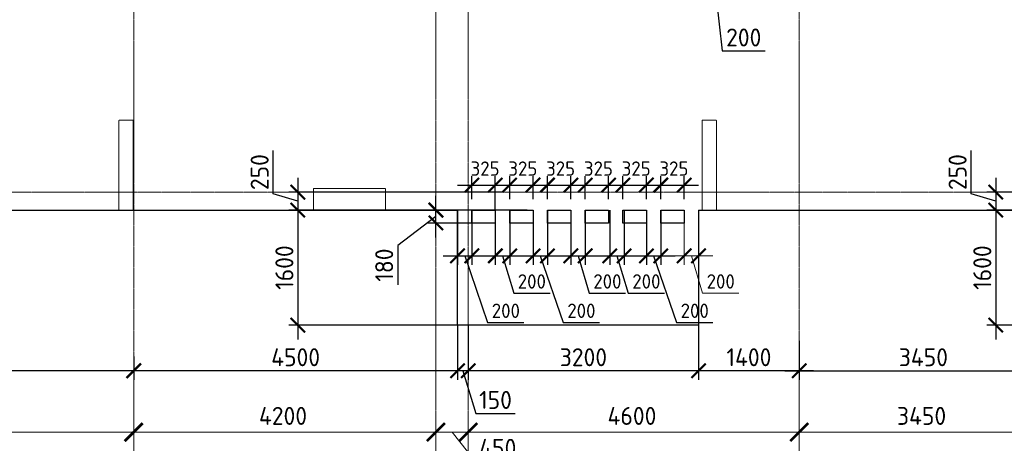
# Model space of a CAD drawing. Header units: millimetres. Extents: x -42044588 to 856694, y -806701 to 941911.
# Tile 801 of 1056: x -193930 to -180245, y -189628 to -183734. Entities that reach past the tile are written whole.
import ezdxf

# ---------------------------------------------------------------- set-up
doc = ezdxf.new("R2010")
doc.units = ezdxf.units.MM
for name, pattern in [('______5', [1100, 800, -100, 100, -100]), ('DASHED', [7, 5, -2, 0]), ('осевая', [50.8, 31.75, -6.35, 6.35, -6.35])]:
    doc.linetypes.add(name, pattern=pattern)
doc.layers.add('Колонна_ бетон', color=7, linetype='Continuous', lineweight=50, true_color=0xb4b496)
for name, color, linetype, lineweight in [('Оси', 40, '______5', 18), ('Перекрытие ж_бетон', 1, 'Continuous', 30), ('РАЗМЕРЫ', 1, 'Continuous', 9)]:
    doc.layers.add(name, color=color, linetype=linetype, lineweight=lineweight)
doc.styles.add('GOST-2.304_Type-B', font='GOST_Common.ttf')
doc.dimstyles.new('СПДС', dxfattribs={"dimscale": 100, "dimtxt": 2.5, "dimasz": 2, "dimexe": 1.25, "dimexo": 0, "dimtad": 1, "dimdec": 0, "dimrnd": 5, "dimtxsty": 'GOST-2.304_Type-B', "dimblk": 'ARCHTICK', "dimcen": 2.5, "dimdle": 2, "dimclrd": 1, "dimclre": 1, "dimclrt": 1, "dimadec": 0, "dimazin": 2, "dimtfac": 0.75, "dimtdec": 0, "dimtmove": 1, "dimatfit": 3, "dimfxl": 0, "dimtolj": 1, "dimarcsym": 0})

# ---------------------------------------------------------------- blocks, each defined once
blk = doc.blocks.new('_ArchTick')
at = {"color": 0, "linetype": 'ByBlock', "const_width": 0.15}
blk.add_lwpolyline([(-0.5, -0.5), (0.5, 0.5)], dxfattribs=at)
blk = doc.blocks.new('*D6717')
at = {"color": 1, "lineweight": -2, "transparency": 16777216}
for p, q in [((-85705, -346039), (-85705, -345914)), ((-81605, -346039), (-81605, -345914)), ((-85905, -346039), (-81405, -346039))]:
    blk.add_line(p, q, dxfattribs=at)
at = {"layer": 'DEFPOINTS', "color": 0, "transparency": 16777216}
for p in [(-85705, -346039), (-81605, -346039), (-81605, -346039)]:
    blk.add_point(p, dxfattribs=at)
at = {"color": 1, "lineweight": -2, "transparency": 16777216, "xscale": 250, "yscale": 250, "zscale": 250, "rotation": 180}
blk.add_blockref('_ArchTick', (-85705, -346039), dxfattribs=at)
at = {"color": 1, "lineweight": -2, "transparency": 16777216, "xscale": 250, "yscale": 250, "zscale": 250}
blk.add_blockref('_ArchTick', (-81605, -346039), dxfattribs=at)
at = {"color": 1, "transparency": 16777216, "insert": (-83680, -345814), "char_height": 250, "width": 83333.33, "attachment_point": 5, "style": 'GOST-2.304_Type-B'}
blk.add_mtext('\\A1;4100', dxfattribs=at)
blk = doc.blocks.new('*D6718')
at = {"color": 1, "lineweight": -2, "transparency": 16777216}
for p, q in [((-81605, -346039), (-81605, -345914)), ((-77405, -346039), (-77405, -345914)), ((-81805, -346039), (-77205, -346039))]:
    blk.add_line(p, q, dxfattribs=at)
at = {"layer": 'DEFPOINTS', "color": 0, "transparency": 16777216}
for p in [(-81605, -346039), (-77405, -346039), (-77405, -346039)]:
    blk.add_point(p, dxfattribs=at)
at = {"color": 1, "lineweight": -2, "transparency": 16777216, "xscale": 250, "yscale": 250, "zscale": 250, "rotation": 180}
blk.add_blockref('_ArchTick', (-81605, -346039), dxfattribs=at)
at = {"color": 1, "lineweight": -2, "transparency": 16777216, "xscale": 250, "yscale": 250, "zscale": 250}
blk.add_blockref('_ArchTick', (-77405, -346039), dxfattribs=at)
at = {"color": 1, "transparency": 16777216, "insert": (-79530, -345814), "char_height": 250, "width": 83333.33, "attachment_point": 5, "style": 'GOST-2.304_Type-B'}
blk.add_mtext('\\A1;4200', dxfattribs=at)
blk = doc.blocks.new('*D6719')
at = {"color": 1, "lineweight": -2, "transparency": 16777216}
for p, q in [((-76955, -346039), (-76955, -345914)), ((-72355, -346039), (-72355, -345914)), ((-77155, -346039), (-72155, -346039))]:
    blk.add_line(p, q, dxfattribs=at)
at = {"layer": 'DEFPOINTS', "color": 0, "transparency": 16777216}
for p in [(-76955, -346039), (-72355, -346039), (-72355, -346039)]:
    blk.add_point(p, dxfattribs=at)
at = {"color": 1, "lineweight": -2, "transparency": 16777216, "xscale": 250, "yscale": 250, "zscale": 250, "rotation": 180}
blk.add_blockref('_ArchTick', (-76955, -346039), dxfattribs=at)
at = {"color": 1, "lineweight": -2, "transparency": 16777216, "xscale": 250, "yscale": 250, "zscale": 250}
blk.add_blockref('_ArchTick', (-72355, -346039), dxfattribs=at)
at = {"color": 1, "transparency": 16777216, "insert": (-74680, -345814), "char_height": 250, "width": 83333.33, "attachment_point": 5, "style": 'GOST-2.304_Type-B'}
blk.add_mtext('\\A1;4600', dxfattribs=at)
blk = doc.blocks.new('*D6720')
at = {"color": 1, "lineweight": -2, "transparency": 16777216}
for p, q in [((-72355, -346039), (-72355, -345914)), ((-68905, -346039), (-68905, -345914)), ((-72555, -346039), (-68705, -346039))]:
    blk.add_line(p, q, dxfattribs=at)
at = {"layer": 'DEFPOINTS', "color": 0, "transparency": 16777216}
for p in [(-72355, -346039), (-68905, -346039), (-68905, -346039)]:
    blk.add_point(p, dxfattribs=at)
at = {"color": 1, "lineweight": -2, "transparency": 16777216, "xscale": 250, "yscale": 250, "zscale": 250, "rotation": 180}
blk.add_blockref('_ArchTick', (-72355, -346039), dxfattribs=at)
at = {"color": 1, "lineweight": -2, "transparency": 16777216, "xscale": 250, "yscale": 250, "zscale": 250}
blk.add_blockref('_ArchTick', (-68905, -346039), dxfattribs=at)
at = {"color": 1, "transparency": 16777216, "insert": (-70655, -345814), "char_height": 250, "width": 83333.33, "attachment_point": 5, "style": 'GOST-2.304_Type-B'}
blk.add_mtext('\\A1;3450', dxfattribs=at)
blk = doc.blocks.new('*D6729')
at = {"color": 1, "lineweight": -2, "transparency": 16777216}
for p, q in [((-77405, -345914), (-77405, -346164)), ((-76755, -346039), (-77605, -346039)), ((-77180, -346039), (-76858, -346445)), ((-76955, -345976), (-76955, -346164)), ((-76858, -346445), (-76233, -346445))]:
    blk.add_line(p, q, dxfattribs=at)
at = {"layer": 'DEFPOINTS', "color": 0, "transparency": 16777216}
for p in [(-77405, -345914), (-77405, -346039), (-76955, -345976)]:
    blk.add_point(p, dxfattribs=at)
at = {"color": 1, "lineweight": -2, "transparency": 16777216, "xscale": 250, "yscale": 250, "zscale": 250, "rotation": 180}
blk.add_blockref('_ArchTick', (-77405, -346039), dxfattribs=at)
at = {"color": 1, "lineweight": -2, "transparency": 16777216, "xscale": 250, "yscale": 250, "zscale": 250}
blk.add_blockref('_ArchTick', (-76955, -346039), dxfattribs=at)
at = {"color": 1, "transparency": 16777216, "insert": (-76545, -346258), "char_height": 250, "attachment_point": 5, "style": 'GOST-2.304_Type-B'}
blk.add_mtext('\\A1;450', dxfattribs=at)
blk = doc.blocks.new('подложка стн 1-го этажа')
at = {"layer": 'Колонна_ бетон', "color": 252, "linetype": 'DASHED', "lineweight": 0, "ltscale": 0.5, "true_color": 0x939598, "transparency": 33554687}
for p, q in [((11936, 10712, -760), (11936, 10712, -760)), ((11936, 9462, -760), (11936, 10712, -760)), ((11936, 10712, -760), (12136, 10712, -760)), ((12136, 10712, -760), (12136, 10712, -760)), ((12136, 9462, -760), (12136, 10712, -760)), ((20044, 10712, -200), (20044, 9462, -200)), ((20244, 10712, -200), (20044, 10712, -200)), ((20244, 9462, -200), (20244, 10712, -200)), ((14644, 9762, -200), (14644, 9462, -200)), ((14644, 9762, -200), (15644, 9762, -200)), ((15644, 9762, -200), (15644, 9462, -200)), ((11936, 9462, -760), (11936, 9462, -760)), ((11936, 9462, -760), (12136, 9462, -760)), ((12136, 9462, -760), (12136, 9462, -760)), ((15644, 9462, -200), (14644, 9462, -200)), ((20244, 9462, -200), (20044, 9462, -200))]:
    blk.add_line(p, q, dxfattribs=at)
blk = doc.blocks.new('*D579')
at = {"layer": 'DEFPOINTS', "color": 0, "transparency": 16777216}
for p in [(-177526, -186133), (-180364, -186383), (-177544, -186383)]:
    blk.add_point(p, dxfattribs=at)
at = {"layer": 'РАЗМЕРЫ', "color": 1, "lineweight": -2, "transparency": 16777216}
for p, q in [((-180708, -186155), (-180708, -185555)), ((-180364, -185933), (-180364, -186583)), ((-180364, -186258), (-180708, -186155)), ((-177526, -186133), (-180489, -186133)), ((-177544, -186383), (-180489, -186383))]:
    blk.add_line(p, q, dxfattribs=at)
at = {"layer": 'РАЗМЕРЫ', "color": 1, "lineweight": -2, "transparency": 16777216, "xscale": 200, "yscale": 200, "zscale": 200}
for p, rotation in [((-180364, -186133), 90), ((-180364, -186383), 270)]:
    blk.add_blockref('_ArchTick', p, dxfattribs=dict(at, rotation=rotation))
at = {"layer": 'РАЗМЕРЫ', "color": 1, "lineweight": 0, "transparency": 16777216, "insert": (-180895, -185855), "char_height": 250, "attachment_point": 5, "rotation": 90, "style": 'GOST-2.304_Type-B'}
blk.add_mtext('\\A1;250', dxfattribs=at)
blk = doc.blocks.new('*D580')
at = {"layer": 'DEFPOINTS', "color": 0, "transparency": 16777216}
for p in [(-177177, -186383), (-180364, -187983), (-177346, -187983)]:
    blk.add_point(p, dxfattribs=at)
at = {"layer": 'РАЗМЕРЫ', "color": 1, "lineweight": -2, "transparency": 16777216}
for p, q in [((-180364, -186183), (-180364, -188183)), ((-177177, -186383), (-180489, -186383)), ((-177346, -187983), (-180489, -187983))]:
    blk.add_line(p, q, dxfattribs=at)
at = {"layer": 'РАЗМЕРЫ', "color": 1, "lineweight": -2, "transparency": 16777216, "xscale": 200, "yscale": 200, "zscale": 200}
for p, rotation in [((-180364, -186383), 90), ((-180364, -187983), 270)]:
    blk.add_blockref('_ArchTick', p, dxfattribs=dict(at, rotation=rotation))
at = {"layer": 'РАЗМЕРЫ', "color": 1, "lineweight": 0, "transparency": 16777216, "insert": (-180551, -187183), "char_height": 250, "attachment_point": 5, "rotation": 90, "style": 'GOST-2.304_Type-B'}
blk.add_mtext('\\A1;1600', dxfattribs=at)
blk = doc.blocks.new('*D633')
at = {"layer": 'DEFPOINTS', "color": 0, "transparency": 16777216}
for p in [(-187226, -186133), (-190064, -186383), (-187244, -186383)]:
    blk.add_point(p, dxfattribs=at)
at = {"layer": 'РАЗМЕРЫ', "color": 1, "lineweight": -2, "transparency": 16777216}
for p, q in [((-190408, -186155), (-190408, -185555)), ((-190064, -185933), (-190064, -186583)), ((-190064, -186258), (-190408, -186155)), ((-187226, -186133), (-190189, -186133)), ((-187244, -186383), (-190189, -186383))]:
    blk.add_line(p, q, dxfattribs=at)
at = {"layer": 'РАЗМЕРЫ', "color": 1, "lineweight": -2, "transparency": 16777216, "xscale": 200, "yscale": 200, "zscale": 200}
for p, rotation in [((-190064, -186133), 90), ((-190064, -186383), 270)]:
    blk.add_blockref('_ArchTick', p, dxfattribs=dict(at, rotation=rotation))
at = {"layer": 'РАЗМЕРЫ', "color": 1, "lineweight": 0, "transparency": 16777216, "insert": (-190595, -185855), "char_height": 250, "attachment_point": 5, "rotation": 90, "style": 'GOST-2.304_Type-B'}
blk.add_mtext('\\A1;250', dxfattribs=at)
blk = doc.blocks.new('*D634')
at = {"layer": 'DEFPOINTS', "color": 0, "transparency": 16777216}
for p in [(-186877, -186383), (-190064, -187983), (-187046, -187983)]:
    blk.add_point(p, dxfattribs=at)
at = {"layer": 'РАЗМЕРЫ', "color": 1, "lineweight": -2, "transparency": 16777216}
for p, q in [((-190064, -186183), (-190064, -188183)), ((-186877, -186383), (-190189, -186383)), ((-187046, -187983), (-190189, -187983))]:
    blk.add_line(p, q, dxfattribs=at)
at = {"layer": 'РАЗМЕРЫ', "color": 1, "lineweight": -2, "transparency": 16777216, "xscale": 200, "yscale": 200, "zscale": 200}
for p, rotation in [((-190064, -186383), 90), ((-190064, -187983), 270)]:
    blk.add_blockref('_ArchTick', p, dxfattribs=dict(at, rotation=rotation))
at = {"layer": 'РАЗМЕРЫ', "color": 1, "lineweight": 0, "transparency": 16777216, "insert": (-190251, -187183), "char_height": 250, "attachment_point": 5, "rotation": 90, "style": 'GOST-2.304_Type-B'}
blk.add_mtext('\\A1;1600', dxfattribs=at)
blk = doc.blocks.new('*D635')
at = {"layer": 'DEFPOINTS', "color": 0, "transparency": 16777216}
for p in [(-188145, -186383), (-187450, -186383, 0), (-187450, -186563, 0)]:
    blk.add_point(p, dxfattribs=at)
at = {"layer": 'РАЗМЕРЫ', "color": 1, "lineweight": -2, "transparency": 16777216}
for p, q in [((-188145, -186763), (-188145, -186183)), ((-187450, -186383), (-188270, -186383)), ((-188145, -186473), (-188676, -186874)), ((-187450, -186563), (-188270, -186563)), ((-188676, -186874), (-188676, -187424))]:
    blk.add_line(p, q, dxfattribs=at)
at = {"layer": 'РАЗМЕРЫ', "color": 1, "lineweight": -2, "transparency": 16777216, "xscale": 200, "yscale": 200, "zscale": 200}
for p, rotation in [((-188145, -186383), 90), ((-188145, -186563), 270)]:
    blk.add_blockref('_ArchTick', p, dxfattribs=dict(at, rotation=rotation))
at = {"layer": 'РАЗМЕРЫ', "color": 1, "lineweight": 0, "transparency": 16777216, "insert": (-188864, -187149), "char_height": 250, "attachment_point": 5, "rotation": 90, "style": 'GOST-2.304_Type-B'}
blk.add_mtext('\\A1;180', dxfattribs=at)
blk = doc.blocks.new('*D636')
at = {"layer": 'DEFPOINTS', "color": 0, "transparency": 16777216}
for p in [(-185220, -186383, 0), (-185020, -186383), (-185020, -187020)]:
    blk.add_point(p, dxfattribs=at)
at = {"layer": 'РАЗМЕРЫ', "color": 1, "lineweight": -2, "transparency": 16777216}
for p, q in [((-185220, -186383), (-185220, -187145)), ((-185020, -186383), (-185020, -187145)), ((-185420, -187020), (-184820, -187020)), ((-185120, -187020), (-184801, -187947)), ((-184801, -187947), (-184296, -187947))]:
    blk.add_line(p, q, dxfattribs=at)
at = {"layer": 'РАЗМЕРЫ', "color": 1, "lineweight": -2, "transparency": 16777216, "xscale": 200, "yscale": 200, "zscale": 200, "rotation": 180}
blk.add_blockref('_ArchTick', (-185220, -187020), dxfattribs=at)
at = {"layer": 'РАЗМЕРЫ', "color": 1, "lineweight": -2, "transparency": 16777216, "xscale": 200, "yscale": 200, "zscale": 200}
blk.add_blockref('_ArchTick', (-185020, -187020), dxfattribs=at)
at = {"layer": 'РАЗМЕРЫ', "color": 1, "lineweight": 0, "transparency": 16777216, "insert": (-184548, -187784), "char_height": 200, "attachment_point": 5, "style": 'GOST-2.304_Type-B'}
blk.add_mtext('\\A1;200', dxfattribs=at)
blk = doc.blocks.new('*D637')
at = {"layer": 'DEFPOINTS', "color": 0, "transparency": 16777216}
for p in [(-187320, -186383, 0), (-187120, -186383), (-187120, -187020)]:
    blk.add_point(p, dxfattribs=at)
at = {"layer": 'РАЗМЕРЫ', "color": 1, "lineweight": -2, "transparency": 16777216}
for p, q in [((-187320, -186383), (-187320, -187145)), ((-187120, -186383), (-187120, -187145)), ((-187520, -187020), (-186920, -187020)), ((-187220, -187020), (-187064, -187538)), ((-187064, -187538), (-186559, -187538))]:
    blk.add_line(p, q, dxfattribs=at)
at = {"layer": 'РАЗМЕРЫ', "color": 1, "lineweight": -2, "transparency": 16777216, "xscale": 200, "yscale": 200, "zscale": 200, "rotation": 180}
blk.add_blockref('_ArchTick', (-187320, -187020), dxfattribs=at)
at = {"layer": 'РАЗМЕРЫ', "color": 1, "lineweight": -2, "transparency": 16777216, "xscale": 200, "yscale": 200, "zscale": 200}
blk.add_blockref('_ArchTick', (-187120, -187020), dxfattribs=at)
at = {"layer": 'РАЗМЕРЫ', "color": 1, "lineweight": 0, "transparency": 16777216, "insert": (-186812, -187376), "char_height": 200, "attachment_point": 5, "style": 'GOST-2.304_Type-B'}
blk.add_mtext('\\A1;200', dxfattribs=at)
blk = doc.blocks.new('*D638')
at = {"layer": 'DEFPOINTS', "color": 0, "transparency": 16777216}
for p in [(-187845, -186383, 0), (-187645, -186383), (-187645, -187020)]:
    blk.add_point(p, dxfattribs=at)
at = {"layer": 'РАЗМЕРЫ', "color": 1, "lineweight": -2, "transparency": 16777216}
for p, q in [((-187845, -186383), (-187845, -187145)), ((-187645, -186383), (-187645, -187145)), ((-188045, -187020), (-187445, -187020)), ((-187745, -187020), (-187426, -187947)), ((-187426, -187947), (-186921, -187947))]:
    blk.add_line(p, q, dxfattribs=at)
at = {"layer": 'РАЗМЕРЫ', "color": 1, "lineweight": -2, "transparency": 16777216, "xscale": 200, "yscale": 200, "zscale": 200, "rotation": 180}
blk.add_blockref('_ArchTick', (-187845, -187020), dxfattribs=at)
at = {"layer": 'РАЗМЕРЫ', "color": 1, "lineweight": -2, "transparency": 16777216, "xscale": 200, "yscale": 200, "zscale": 200}
blk.add_blockref('_ArchTick', (-187645, -187020), dxfattribs=at)
at = {"layer": 'РАЗМЕРЫ', "color": 1, "lineweight": 0, "transparency": 16777216, "insert": (-187173, -187784), "char_height": 200, "attachment_point": 5, "style": 'GOST-2.304_Type-B'}
blk.add_mtext('\\A1;200', dxfattribs=at)
blk = doc.blocks.new('*D639')
at = {"layer": 'DEFPOINTS', "color": 0, "transparency": 16777216}
for p in [(-186270, -186383, 0), (-186070, -186383), (-186070, -187020)]:
    blk.add_point(p, dxfattribs=at)
at = {"layer": 'РАЗМЕРЫ', "color": 1, "lineweight": -2, "transparency": 16777216}
for p, q in [((-186270, -186383), (-186270, -187145)), ((-186070, -186383), (-186070, -187145)), ((-186470, -187020), (-185870, -187020)), ((-186170, -187020), (-186014, -187538)), ((-186014, -187538), (-185509, -187538))]:
    blk.add_line(p, q, dxfattribs=at)
at = {"layer": 'РАЗМЕРЫ', "color": 1, "lineweight": -2, "transparency": 16777216, "xscale": 200, "yscale": 200, "zscale": 200, "rotation": 180}
blk.add_blockref('_ArchTick', (-186270, -187020), dxfattribs=at)
at = {"layer": 'РАЗМЕРЫ', "color": 1, "lineweight": -2, "transparency": 16777216, "xscale": 200, "yscale": 200, "zscale": 200}
blk.add_blockref('_ArchTick', (-186070, -187020), dxfattribs=at)
at = {"layer": 'РАЗМЕРЫ', "color": 1, "lineweight": 0, "transparency": 16777216, "insert": (-185762, -187376), "char_height": 200, "attachment_point": 5, "style": 'GOST-2.304_Type-B'}
blk.add_mtext('\\A1;200', dxfattribs=at)
blk = doc.blocks.new('*D640')
at = {"layer": 'DEFPOINTS', "color": 0, "transparency": 16777216}
for p in [(-186795, -186383, 0), (-186595, -186383), (-186595, -187020)]:
    blk.add_point(p, dxfattribs=at)
at = {"layer": 'РАЗМЕРЫ', "color": 1, "lineweight": -2, "transparency": 16777216}
for p, q in [((-186795, -186383), (-186795, -187145)), ((-186595, -186383), (-186595, -187145)), ((-186995, -187020), (-186395, -187020)), ((-186695, -187020), (-186376, -187947)), ((-186376, -187947), (-185871, -187947))]:
    blk.add_line(p, q, dxfattribs=at)
at = {"layer": 'РАЗМЕРЫ', "color": 1, "lineweight": -2, "transparency": 16777216, "xscale": 200, "yscale": 200, "zscale": 200, "rotation": 180}
blk.add_blockref('_ArchTick', (-186795, -187020), dxfattribs=at)
at = {"layer": 'РАЗМЕРЫ', "color": 1, "lineweight": -2, "transparency": 16777216, "xscale": 200, "yscale": 200, "zscale": 200}
blk.add_blockref('_ArchTick', (-186595, -187020), dxfattribs=at)
at = {"layer": 'РАЗМЕРЫ', "color": 1, "lineweight": 0, "transparency": 16777216, "insert": (-186123, -187784), "char_height": 200, "attachment_point": 5, "style": 'GOST-2.304_Type-B'}
blk.add_mtext('\\A1;200', dxfattribs=at)
blk = doc.blocks.new('*D641')
at = {"layer": 'DEFPOINTS', "color": 0, "transparency": 16777216}
for p in [(-185729, -186383, 0), (-185529, -186383), (-185529, -187020)]:
    blk.add_point(p, dxfattribs=at)
at = {"layer": 'РАЗМЕРЫ', "color": 1, "lineweight": -2, "transparency": 16777216}
for p, q in [((-185729, -186383), (-185729, -187145)), ((-185529, -186383), (-185529, -187145)), ((-185929, -187020), (-185329, -187020)), ((-185629, -187020), (-185473, -187538)), ((-185473, -187538), (-184968, -187538))]:
    blk.add_line(p, q, dxfattribs=at)
at = {"layer": 'РАЗМЕРЫ', "color": 1, "lineweight": -2, "transparency": 16777216, "xscale": 200, "yscale": 200, "zscale": 200, "rotation": 180}
blk.add_blockref('_ArchTick', (-185729, -187020), dxfattribs=at)
at = {"layer": 'РАЗМЕРЫ', "color": 1, "lineweight": -2, "transparency": 16777216, "xscale": 200, "yscale": 200, "zscale": 200}
blk.add_blockref('_ArchTick', (-185529, -187020), dxfattribs=at)
at = {"layer": 'РАЗМЕРЫ', "color": 1, "lineweight": 0, "transparency": 16777216, "insert": (-185220, -187376), "char_height": 200, "attachment_point": 5, "style": 'GOST-2.304_Type-B'}
blk.add_mtext('\\A1;200', dxfattribs=at)
blk = doc.blocks.new('*D647')
at = {"layer": 'DEFPOINTS', "color": 0, "transparency": 16777216}
for p in [(-187320, -186035), (-187645, -186233), (-187320, -186383, 0)]:
    blk.add_point(p, dxfattribs=at)
at = {"layer": 'РАЗМЕРЫ', "color": 1, "lineweight": -2, "transparency": 16777216}
for p, q in [((-187645, -186233), (-187645, -185910)), ((-187320, -186383), (-187320, -185910)), ((-187845, -186035), (-187120, -186035))]:
    blk.add_line(p, q, dxfattribs=at)
at = {"layer": 'РАЗМЕРЫ', "color": 1, "lineweight": -2, "transparency": 16777216, "xscale": 200, "yscale": 200, "zscale": 200, "rotation": 180}
blk.add_blockref('_ArchTick', (-187645, -186035), dxfattribs=at)
at = {"layer": 'РАЗМЕРЫ', "color": 1, "lineweight": -2, "transparency": 16777216, "xscale": 200, "yscale": 200, "zscale": 200}
blk.add_blockref('_ArchTick', (-187320, -186035), dxfattribs=at)
at = {"layer": 'РАЗМЕРЫ', "color": 1, "lineweight": 0, "transparency": 16777216, "insert": (-187462, -185806), "char_height": 200, "attachment_point": 5, "style": 'GOST-2.304_Type-B'}
blk.add_mtext('\\A1;325', dxfattribs=at)
blk = doc.blocks.new('*D642')
at = {"layer": 'DEFPOINTS', "color": 0, "transparency": 16777216}
for p in [(-186795, -186035), (-187120, -186233), (-186795, -186233, 0)]:
    blk.add_point(p, dxfattribs=at)
at = {"layer": 'РАЗМЕРЫ', "color": 1, "lineweight": -2, "transparency": 16777216}
for p, q in [((-187120, -186233), (-187120, -185910)), ((-186795, -186233), (-186795, -185910)), ((-187320, -186035), (-186595, -186035))]:
    blk.add_line(p, q, dxfattribs=at)
at = {"layer": 'РАЗМЕРЫ', "color": 1, "lineweight": -2, "transparency": 16777216, "xscale": 200, "yscale": 200, "zscale": 200, "rotation": 180}
blk.add_blockref('_ArchTick', (-187120, -186035), dxfattribs=at)
at = {"layer": 'РАЗМЕРЫ', "color": 1, "lineweight": -2, "transparency": 16777216, "xscale": 200, "yscale": 200, "zscale": 200}
blk.add_blockref('_ArchTick', (-186795, -186035), dxfattribs=at)
at = {"layer": 'РАЗМЕРЫ', "color": 1, "lineweight": 0, "transparency": 16777216, "insert": (-186937, -185806), "char_height": 200, "attachment_point": 5, "style": 'GOST-2.304_Type-B'}
blk.add_mtext('\\A1;325', dxfattribs=at)
blk = doc.blocks.new('*D643')
at = {"layer": 'DEFPOINTS', "color": 0, "transparency": 16777216}
for p in [(-186270, -186035), (-186595, -186233), (-186270, -186233, 0)]:
    blk.add_point(p, dxfattribs=at)
at = {"layer": 'РАЗМЕРЫ', "color": 1, "lineweight": -2, "transparency": 16777216}
for p, q in [((-186595, -186233), (-186595, -185910)), ((-186270, -186233), (-186270, -185910)), ((-186795, -186035), (-186070, -186035))]:
    blk.add_line(p, q, dxfattribs=at)
at = {"layer": 'РАЗМЕРЫ', "color": 1, "lineweight": -2, "transparency": 16777216, "xscale": 200, "yscale": 200, "zscale": 200, "rotation": 180}
blk.add_blockref('_ArchTick', (-186595, -186035), dxfattribs=at)
at = {"layer": 'РАЗМЕРЫ', "color": 1, "lineweight": -2, "transparency": 16777216, "xscale": 200, "yscale": 200, "zscale": 200}
blk.add_blockref('_ArchTick', (-186270, -186035), dxfattribs=at)
at = {"layer": 'РАЗМЕРЫ', "color": 1, "lineweight": 0, "transparency": 16777216, "insert": (-186412, -185806), "char_height": 200, "attachment_point": 5, "style": 'GOST-2.304_Type-B'}
blk.add_mtext('\\A1;325', dxfattribs=at)
blk = doc.blocks.new('*D644')
at = {"layer": 'DEFPOINTS', "color": 0, "transparency": 16777216}
for p in [(-185745, -186035), (-186070, -186233), (-185745, -186233, 0)]:
    blk.add_point(p, dxfattribs=at)
at = {"layer": 'РАЗМЕРЫ', "color": 1, "lineweight": -2, "transparency": 16777216}
for p, q in [((-186070, -186233), (-186070, -185910)), ((-185745, -186233), (-185745, -185910)), ((-186270, -186035), (-185545, -186035))]:
    blk.add_line(p, q, dxfattribs=at)
at = {"layer": 'РАЗМЕРЫ', "color": 1, "lineweight": -2, "transparency": 16777216, "xscale": 200, "yscale": 200, "zscale": 200, "rotation": 180}
blk.add_blockref('_ArchTick', (-186070, -186035), dxfattribs=at)
at = {"layer": 'РАЗМЕРЫ', "color": 1, "lineweight": -2, "transparency": 16777216, "xscale": 200, "yscale": 200, "zscale": 200}
blk.add_blockref('_ArchTick', (-185745, -186035), dxfattribs=at)
at = {"layer": 'РАЗМЕРЫ', "color": 1, "lineweight": 0, "transparency": 16777216, "insert": (-185887, -185806), "char_height": 200, "attachment_point": 5, "style": 'GOST-2.304_Type-B'}
blk.add_mtext('\\A1;325', dxfattribs=at)
blk = doc.blocks.new('*D645')
at = {"layer": 'DEFPOINTS', "color": 0, "transparency": 16777216}
for p in [(-185220, -186035), (-185545, -186233), (-185220, -186233, 0)]:
    blk.add_point(p, dxfattribs=at)
at = {"layer": 'РАЗМЕРЫ', "color": 1, "lineweight": -2, "transparency": 16777216}
for p, q in [((-185545, -186233), (-185545, -185910)), ((-185220, -186233), (-185220, -185910)), ((-185745, -186035), (-185020, -186035))]:
    blk.add_line(p, q, dxfattribs=at)
at = {"layer": 'РАЗМЕРЫ', "color": 1, "lineweight": -2, "transparency": 16777216, "xscale": 200, "yscale": 200, "zscale": 200, "rotation": 180}
blk.add_blockref('_ArchTick', (-185545, -186035), dxfattribs=at)
at = {"layer": 'РАЗМЕРЫ', "color": 1, "lineweight": -2, "transparency": 16777216, "xscale": 200, "yscale": 200, "zscale": 200}
blk.add_blockref('_ArchTick', (-185220, -186035), dxfattribs=at)
at = {"layer": 'РАЗМЕРЫ', "color": 1, "lineweight": 0, "transparency": 16777216, "insert": (-185362, -185806), "char_height": 200, "attachment_point": 5, "style": 'GOST-2.304_Type-B'}
blk.add_mtext('\\A1;325', dxfattribs=at)
blk = doc.blocks.new('*D646')
at = {"layer": 'DEFPOINTS', "color": 0, "transparency": 16777216}
for p in [(-184695, -186035), (-185020, -186233), (-184695, -186233, 0)]:
    blk.add_point(p, dxfattribs=at)
at = {"layer": 'РАЗМЕРЫ', "color": 1, "lineweight": -2, "transparency": 16777216}
for p, q in [((-185020, -186233), (-185020, -185910)), ((-184695, -186233), (-184695, -185910)), ((-185220, -186035), (-184495, -186035))]:
    blk.add_line(p, q, dxfattribs=at)
at = {"layer": 'РАЗМЕРЫ', "color": 1, "lineweight": -2, "transparency": 16777216, "xscale": 200, "yscale": 200, "zscale": 200, "rotation": 180}
blk.add_blockref('_ArchTick', (-185020, -186035), dxfattribs=at)
at = {"layer": 'РАЗМЕРЫ', "color": 1, "lineweight": -2, "transparency": 16777216, "xscale": 200, "yscale": 200, "zscale": 200}
blk.add_blockref('_ArchTick', (-184695, -186035), dxfattribs=at)
at = {"layer": 'РАЗМЕРЫ', "color": 1, "lineweight": 0, "transparency": 16777216, "insert": (-184837, -185806), "char_height": 200, "attachment_point": 5, "style": 'GOST-2.304_Type-B'}
blk.add_mtext('\\A1;325', dxfattribs=at)
blk = doc.blocks.new('*D669')
at = {"layer": 'DEFPOINTS', "color": 0, "transparency": 16777216}
for p in [(-184495, -187983), (-183095, -188201), (-184495, -188618)]:
    blk.add_point(p, dxfattribs=at)
at = {"layer": 'РАЗМЕРЫ', "color": 1, "lineweight": -2, "transparency": 16777216}
for p, q in [((-184495, -187983), (-184495, -188743)), ((-183095, -188201), (-183095, -188743)), ((-182895, -188618), (-184695, -188618))]:
    blk.add_line(p, q, dxfattribs=at)
at = {"layer": 'РАЗМЕРЫ', "color": 1, "lineweight": -2, "transparency": 16777216, "xscale": 200, "yscale": 200, "zscale": 200, "rotation": 180}
blk.add_blockref('_ArchTick', (-184495, -188618), dxfattribs=at)
at = {"layer": 'РАЗМЕРЫ', "color": 1, "lineweight": -2, "transparency": 16777216, "xscale": 200, "yscale": 200, "zscale": 200}
blk.add_blockref('_ArchTick', (-183095, -188618), dxfattribs=at)
at = {"layer": 'РАЗМЕРЫ', "color": 1, "lineweight": 0, "transparency": 16777216, "insert": (-183795, -188430), "char_height": 250, "attachment_point": 5, "style": 'GOST-2.304_Type-B'}
blk.add_mtext('\\A1;1400', dxfattribs=at)
blk = doc.blocks.new('*D670')
at = {"layer": 'DEFPOINTS', "color": 0, "transparency": 16777216}
for p in [(-187695, -187983), (-184495, -187983), (-187695, -188618)]:
    blk.add_point(p, dxfattribs=at)
at = {"layer": 'РАЗМЕРЫ', "color": 1, "lineweight": -2, "transparency": 16777216}
for p, q in [((-187695, -187983), (-187695, -188743)), ((-184495, -187983), (-184495, -188743)), ((-184295, -188618), (-187895, -188618))]:
    blk.add_line(p, q, dxfattribs=at)
at = {"layer": 'РАЗМЕРЫ', "color": 1, "lineweight": -2, "transparency": 16777216, "xscale": 200, "yscale": 200, "zscale": 200, "rotation": 180}
blk.add_blockref('_ArchTick', (-187695, -188618), dxfattribs=at)
at = {"layer": 'РАЗМЕРЫ', "color": 1, "lineweight": -2, "transparency": 16777216, "xscale": 200, "yscale": 200, "zscale": 200}
blk.add_blockref('_ArchTick', (-184495, -188618), dxfattribs=at)
at = {"layer": 'РАЗМЕРЫ', "color": 1, "lineweight": 0, "transparency": 16777216, "insert": (-186095, -188430), "char_height": 250, "attachment_point": 5, "style": 'GOST-2.304_Type-B'}
blk.add_mtext('\\A1;3200', dxfattribs=at)
blk = doc.blocks.new('*D671')
at = {"layer": 'DEFPOINTS', "color": 0, "transparency": 16777216}
for p in [(-187845, -187978), (-187695, -187983), (-187845, -188618)]:
    blk.add_point(p, dxfattribs=at)
at = {"layer": 'РАЗМЕРЫ', "color": 1, "lineweight": -2, "transparency": 16777216}
for p, q in [((-187845, -187978), (-187845, -188743)), ((-187695, -187983), (-187695, -188743)), ((-187495, -188618), (-188045, -188618)), ((-187770, -188618), (-187592, -189211)), ((-187592, -189211), (-187042, -189211))]:
    blk.add_line(p, q, dxfattribs=at)
at = {"layer": 'РАЗМЕРЫ', "color": 1, "lineweight": -2, "transparency": 16777216, "xscale": 200, "yscale": 200, "zscale": 200, "rotation": 180}
blk.add_blockref('_ArchTick', (-187845, -188618), dxfattribs=at)
at = {"layer": 'РАЗМЕРЫ', "color": 1, "lineweight": -2, "transparency": 16777216, "xscale": 200, "yscale": 200, "zscale": 200}
blk.add_blockref('_ArchTick', (-187695, -188618), dxfattribs=at)
at = {"layer": 'РАЗМЕРЫ', "color": 1, "lineweight": 0, "transparency": 16777216, "insert": (-187317, -189024), "char_height": 250, "attachment_point": 5, "style": 'GOST-2.304_Type-B'}
blk.add_mtext('\\A1;150', dxfattribs=at)
blk = doc.blocks.new('*D672')
at = {"layer": 'DEFPOINTS', "color": 0, "transparency": 16777216}
for p in [(-187845, -187978), (-192345, -188420), (-192345, -188618)]:
    blk.add_point(p, dxfattribs=at)
at = {"layer": 'РАЗМЕРЫ', "color": 1, "lineweight": -2, "transparency": 16777216}
for p, q in [((-187845, -187978), (-187845, -188743)), ((-192345, -188420), (-192345, -188743)), ((-187645, -188618), (-192545, -188618))]:
    blk.add_line(p, q, dxfattribs=at)
at = {"layer": 'РАЗМЕРЫ', "color": 1, "lineweight": -2, "transparency": 16777216, "xscale": 200, "yscale": 200, "zscale": 200, "rotation": 180}
blk.add_blockref('_ArchTick', (-192345, -188618), dxfattribs=at)
at = {"layer": 'РАЗМЕРЫ', "color": 1, "lineweight": -2, "transparency": 16777216, "xscale": 200, "yscale": 200, "zscale": 200}
blk.add_blockref('_ArchTick', (-187845, -188618), dxfattribs=at)
at = {"layer": 'РАЗМЕРЫ', "color": 1, "lineweight": 0, "transparency": 16777216, "insert": (-190095, -188430), "char_height": 250, "attachment_point": 5, "style": 'GOST-2.304_Type-B'}
blk.add_mtext('\\A1;4500', dxfattribs=at)
blk = doc.blocks.new('*D673')
at = {"layer": 'DEFPOINTS', "color": 0, "transparency": 16777216}
for p in [(-192345, -188420), (-196445, -188487), (-196445, -188618)]:
    blk.add_point(p, dxfattribs=at)
at = {"layer": 'РАЗМЕРЫ', "color": 1, "lineweight": -2, "transparency": 16777216}
for p, q in [((-192345, -188420), (-192345, -188743)), ((-196445, -188487), (-196445, -188743)), ((-192145, -188618), (-196645, -188618))]:
    blk.add_line(p, q, dxfattribs=at)
at = {"layer": 'РАЗМЕРЫ', "color": 1, "lineweight": -2, "transparency": 16777216, "xscale": 200, "yscale": 200, "zscale": 200, "rotation": 180}
blk.add_blockref('_ArchTick', (-196445, -188618), dxfattribs=at)
at = {"layer": 'РАЗМЕРЫ', "color": 1, "lineweight": -2, "transparency": 16777216, "xscale": 200, "yscale": 200, "zscale": 200}
blk.add_blockref('_ArchTick', (-192345, -188618), dxfattribs=at)
at = {"layer": 'РАЗМЕРЫ', "color": 1, "lineweight": 0, "transparency": 16777216, "insert": (-194395, -188430), "char_height": 250, "attachment_point": 5, "style": 'GOST-2.304_Type-B'}
blk.add_mtext('\\A1;4100', dxfattribs=at)
blk = doc.blocks.new('*D674')
at = {"layer": 'DEFPOINTS', "color": 0, "transparency": 16777216}
for p in [(-183095, -188201), (-179645, -188382), (-179645, -188618)]:
    blk.add_point(p, dxfattribs=at)
at = {"layer": 'РАЗМЕРЫ', "color": 1, "lineweight": -2, "transparency": 16777216}
for p, q in [((-183095, -188201), (-183095, -188743)), ((-179645, -188382), (-179645, -188743)), ((-183295, -188618), (-179445, -188618))]:
    blk.add_line(p, q, dxfattribs=at)
at = {"layer": 'РАЗМЕРЫ', "color": 1, "lineweight": -2, "transparency": 16777216, "xscale": 200, "yscale": 200, "zscale": 200, "rotation": 180}
blk.add_blockref('_ArchTick', (-183095, -188618), dxfattribs=at)
at = {"layer": 'РАЗМЕРЫ', "color": 1, "lineweight": -2, "transparency": 16777216, "xscale": 200, "yscale": 200, "zscale": 200}
blk.add_blockref('_ArchTick', (-179645, -188618), dxfattribs=at)
at = {"layer": 'РАЗМЕРЫ', "color": 1, "lineweight": 0, "transparency": 16777216, "insert": (-181370, -188430), "char_height": 250, "attachment_point": 5, "style": 'GOST-2.304_Type-B'}
blk.add_mtext('\\A1;3450', dxfattribs=at)
blk = doc.blocks.new('*D1672')
at = {"layer": 'DEFPOINTS', "color": 0, "transparency": 16777216}
for p in [(-184245, -181633), (-184445, -182584), (-184445, -182584)]:
    blk.add_point(p, dxfattribs=at)
at = {"layer": 'РАЗМЕРЫ', "color": 1, "lineweight": -2, "transparency": 16777216}
for p, q in [((-184245, -181633), (-184245, -182709)), ((-184445, -182584), (-184445, -182459)), ((-184045, -182584), (-184645, -182584)), ((-184345, -182584), (-184167, -184169)), ((-184167, -184169), (-183567, -184169))]:
    blk.add_line(p, q, dxfattribs=at)
at = {"layer": 'РАЗМЕРЫ', "color": 1, "lineweight": -2, "transparency": 16777216, "xscale": 200, "yscale": 200, "zscale": 200, "rotation": 180}
blk.add_blockref('_ArchTick', (-184445, -182584), dxfattribs=at)
at = {"layer": 'РАЗМЕРЫ', "color": 1, "lineweight": -2, "transparency": 16777216, "xscale": 200, "yscale": 200, "zscale": 200}
blk.add_blockref('_ArchTick', (-184245, -182584), dxfattribs=at)
at = {"layer": 'РАЗМЕРЫ', "color": 1, "lineweight": 0, "transparency": 16777216, "insert": (-183867, -183982), "char_height": 250, "attachment_point": 5, "style": 'GOST-2.304_Type-B'}
blk.add_mtext('\\A1;200', dxfattribs=at)
blk = doc.blocks.new('оси блок 2')
at = {"layer": 'Оси', "color": 16, "linetype": 'осевая', "lineweight": 0, "ltscale": 0.25, "transparency": 33554687}
for p, q in [((-81604.7, -322543), (-81604.7, -347914.1)), ((-72354.7, -322543), (-72354.7, -347914.1)), ((-77404.7, -323084.4), (-77404.7, -347462.5)), ((-76954.7, -323084.4), (-76954.7, -347468.4)), ((-89822.3, -342701.3), (-37238.5, -342701.3))]:
    blk.add_line(p, q, dxfattribs=at)
for base, p1, p2, picture, middle in [((-81604.7, -346038.9), (-85704.7, -346038.9), (-81604.7, -346038.9), '*D6717', (-83679.9, -346038.9)), ((-77404.7, -346038.9), (-81604.7, -346038.9), (-77404.7, -346038.9), '*D6718', (-79529.9, -346038.9)), ((-72354.7, -346038.9), (-76954.7, -346038.9), (-72354.7, -346038.9), '*D6719', (-74679.9, -346038.9)), ((-68904.7, -346038.9), (-72354.7, -346038.9), (-68904.7, -346038.9), '*D6720', (-70654.9, -346038.9))]:
    dim = blk.add_linear_dim(base=base, p1=p1, p2=p2, dimstyle='СПДС', override={"dimgap": 1})
    dim.commit()
    dim.dimension.update_dxf_attribs({"geometry": picture, "text_midpoint": middle, "dimtype": 160})
dim = blk.add_linear_dim(base=(-77404.7, -346038.9), p1=(-76954.7, -345976.4), p2=(-77404.7, -345913.9), dimstyle='СПДС')
dim.commit()
dim.dimension.update_dxf_attribs({"geometry": '*D6729', "text_midpoint": (-76795.1, -346445.2), "dimtype": 160})

msp = doc.modelspace()

# ---------------------------------------------------------------- linework, layer by layer
at = {"layer": 'Перекрытие ж_бетон'}
for p, q in [((-187845.249, -187983.442), (-187845.249, -186383.475)), ((-184494.899, -186383.478), (-184494.899, -187983.446)), ((-184494.899, -187983.446), (-187845.249, -187983.442))]:
    msp.add_line(p, q, dxfattribs=at)
for points in [[(-196694.994, -186383.477), (-187844.908, -186383.477)], [(-184494.899, -186383.477), (-178144.83, -186383.477), (-178144.83, -187983.477), (-174794.832, -187983.477), (-174794.828, -186383.477), (-172744.994, -186383.477)]]:
    msp.add_lwpolyline(points, dxfattribs=at)
for points, elevation in [([(-187319.909, -186563.477), (-187644.909, -186563.477), (-187644.909, -186383.477), (-187319.909, -186383.477)], 0.036), ([(-186794.829, -186563.477), (-187119.829, -186563.477), (-187119.829, -186383.477), (-186794.829, -186383.477)], -0.053), ([(-186269.935, -186563.477), (-186594.935, -186563.477), (-186594.935, -186383.477), (-186269.935, -186383.477)], 0.053), ([(-185744.855, -186563.477), (-186069.855, -186563.477), (-186069.855, -186383.477), (-185744.855, -186383.477)], -0.036), ([(-185219.962, -186563.477), (-185544.962, -186563.477), (-185544.962, -186383.477), (-185219.962, -186383.477)], 0.089), ([(-184694.975, -186563.477), (-185019.975, -186563.477), (-185019.975, -186383.477), (-184694.975, -186383.477)], 0.107)]:
    msp.add_lwpolyline(points, close=True, dxfattribs=dict(at, elevation=elevation))
at = {"layer": 'РАЗМЕРЫ'}
for p, q in [((-184694.895, -186383.442), (-184694.895, -187144.621)), ((-184494.895, -186383.442), (-184494.895, -187144.621)), ((-184894.895, -187019.621), (-184294.895, -187019.621)), ((-184594.895, -187019.621), (-184439.27, -187538.371)), ((-184439.27, -187538.371), (-183934.27, -187538.371))]:
    msp.add_line(p, q, dxfattribs=at)

# ---------------------------------------------------------------- block references
msp.add_blockref('подложка стн 1-го этажа', (-204488.916, -195845.272, 560))
msp.add_blockref('оси блок 2', (-110740.275, 156567.844), dxfattribs=at)
at = {"layer": 'РАЗМЕРЫ', "xscale": 200, "yscale": 200, "zscale": 200, "rotation": 180}
msp.add_blockref('_ArchTick', (-184694.895, -187019.621), dxfattribs=at)
at = {"layer": 'РАЗМЕРЫ', "xscale": 200, "yscale": 200, "zscale": 200}
msp.add_blockref('_ArchTick', (-184494.895, -187019.621), dxfattribs=at)

# ---------------------------------------------------------------- texts
at = {"layer": 'РАЗМЕРЫ', "insert": (-184186.77, -187375.871), "char_height": 200, "attachment_point": 5, "style": 'GOST-2.304_Type-B'}
msp.add_mtext('\\A1;200', dxfattribs=at)

# ---------------------------------------------------------------- dimensions: what is measured, and where the dimension line sits
at = {"layer": 'РАЗМЕРЫ', "lineweight": 0}
for base, p1, p2, override, picture, middle in [((-184445.053, -182584.498), (-184245.053, -181633.478), (-184445.053, -182584.498), {"dimrnd": 5}, '*D1672', (-184104.428, -184169.174)), ((-187319.909, -186034.855), (-187644.909, -186233.442), (-187319.909, -186383.442, 0.036), {"dimtxt": 2, "dimasz": 2, "dimrnd": 5}, '*D647', (-187462.433, -185968.27)), ((-186794.922, -186034.855, 0.018), (-187119.922, -186233.442, 0.018), (-186794.922, -186233.442, 0.036), {"dimtxt": 2, "dimasz": 2, "dimrnd": 5}, '*D642', (-186937.446, -185968.27, 0.018)), ((-186269.935, -186034.855, 0.036), (-186594.935, -186233.442, 0.036), (-186269.935, -186233.442, 0.053), {"dimtxt": 2, "dimasz": 2, "dimrnd": 5}, '*D643', (-186412.459, -185968.27, 0.036)), ((-185744.948, -186034.855, 0.053), (-186069.948, -186233.442, 0.053), (-185744.948, -186233.442, 0.071), {"dimtxt": 2, "dimasz": 2, "dimrnd": 5}, '*D644', (-185887.473, -185968.27, 0.053)), ((-185219.962, -186034.855, 0.071), (-185544.962, -186233.442, 0.071), (-185219.962, -186233.442, 0.089), {"dimtxt": 2, "dimasz": 2, "dimrnd": 5}, '*D645', (-185362.486, -185968.27, 0.071)), ((-184694.975, -186034.855, 0.089), (-185019.975, -186233.442, 0.089), (-184694.975, -186233.442, 0.107), {"dimtxt": 2, "dimasz": 2, "dimrnd": 5}, '*D646', (-184837.499, -185968.27, 0.089))]:
    dim = msp.add_linear_dim(base=base, p1=p1, p2=p2, dimstyle='СПДС', override=override, dxfattribs=at)
    dim.commit()
    dim.dimension.update_dxf_attribs({"geometry": picture, "text_midpoint": middle, "dimtype": 160})
for base, p1, p2, angle, override, picture, middle in [((-190063.932, -186383.443), (-187226.007, -186133.443), (-187244.43, -186383.443), 90, {"dimrnd": 5}, '*D633', (-190595.182, -186092.818)), ((-180363.866, -186383.443), (-177525.94, -186133.443), (-177544.363, -186383.443), 90, {"dimrnd": 5}, '*D579', (-180895.116, -186092.818)), ((-190063.932, -187983.442), (-186876.757, -186383.443), (-187045.939, -187983.442), 90, {"dimrnd": 5}, '*D634', (-190251.432, -187183.443)), ((-180363.866, -187983.442), (-177176.69, -186383.443), (-177345.872, -187983.442), 90, {"dimrnd": 5}, '*D580', (-180551.366, -187183.443)), ((-187119.829, -187019.621, -0.071), (-187319.828, -186383.442, -0.053), (-187119.829, -186383.442, -0.071), 180, {"dimtxt": 2, "dimasz": 2, "dimrnd": 5}, '*D637', (-187001.704, -187375.871, -0.071)), ((-186069.855, -187019.621, -0.053), (-186269.855, -186383.442, -0.036), (-186069.855, -186383.442, -0.053), 180, {"dimtxt": 2, "dimasz": 2, "dimrnd": 5}, '*D639', (-185951.73, -187375.871, -0.053)), ((-185528.615, -187019.621, 0.018), (-185728.615, -186383.442, 0.036), (-185528.615, -186383.442, 0.018), 180, {"dimtxt": 2, "dimasz": 2, "dimrnd": 5}, '*D641', (-185410.49, -187375.871, 0.018))]:
    dim = msp.add_linear_dim(base=base, p1=p1, p2=p2, angle=angle, dimstyle='СПДС', override=override, dxfattribs=at)
    dim.commit()
    dim.dimension.update_dxf_attribs({"geometry": picture, "text_midpoint": middle})
for base, p1, p2, angle, override, picture, middle in [((-188144.994, -186383.442), (-187449.909, -186563.442, 0.036), (-187449.909, -186383.442, 0.018), 270, {"dimrnd": 5}, '*D635', (-188676.244, -186936.718)), ((-187644.909, -187019.621, 0.018), (-187844.908, -186383.442, 0.036), (-187644.909, -186383.442, 0.018), 180, {"dimtxt": 2, "dimasz": 2, "dimrnd": 5}, '*D638', (-187363.293, -187946.872, 0.018)), ((-186594.935, -187019.621, 0.036), (-186794.935, -186383.442, 0.053), (-186594.935, -186383.442, 0.036), 180, {"dimtxt": 2, "dimasz": 2, "dimrnd": 5}, '*D640', (-186313.32, -187946.872, 0.036)), ((-185019.975, -187019.621, 0.089), (-185219.975, -186383.442, 0.107), (-185019.975, -186383.442, 0.089), 180, {"dimtxt": 2, "dimasz": 2, "dimrnd": 5}, '*D636', (-184738.36, -187946.872, 0.089))]:
    dim = msp.add_linear_dim(base=base, p1=p1, p2=p2, angle=angle, dimstyle='СПДС', override=override, dxfattribs=at)
    dim.commit()
    dim.dimension.update_dxf_attribs({"geometry": picture, "text_midpoint": middle, "dimtype": 160})
for base, p1, p2, picture, middle in [((-192344.994, -188617.573), (-187845.249, -187977.82), (-192344.994, -188419.955), '*D672', (-190095.121, -188430.073)), ((-187845.249, -188617.573), (-187694.994, -187983.442), (-187845.249, -187977.82), '*D671', (-187529.496, -189023.823)), ((-187694.994, -188617.573), (-184494.899, -187983.446), (-187694.994, -187983.442), '*D670', (-186094.946, -188430.073)), ((-184494.899, -188617.573), (-183094.994, -188200.914), (-184494.899, -187983.446), '*D669', (-183794.946, -188430.073)), ((-196444.994, -188617.573), (-192344.994, -188419.955), (-196444.994, -188486.667), '*D673', (-194394.994, -188430.073)), ((-179644.994, -188617.573), (-183094.994, -188200.914), (-179644.994, -188381.779), '*D674', (-181369.994, -188430.073))]:
    dim = msp.add_linear_dim(base=base, p1=p1, p2=p2, dimstyle='СПДС', override={"dimrnd": 5}, dxfattribs=at)
    dim.commit()
    dim.dimension.update_dxf_attribs({"geometry": picture, "text_midpoint": middle})

doc.saveas('drawing.dxf')
